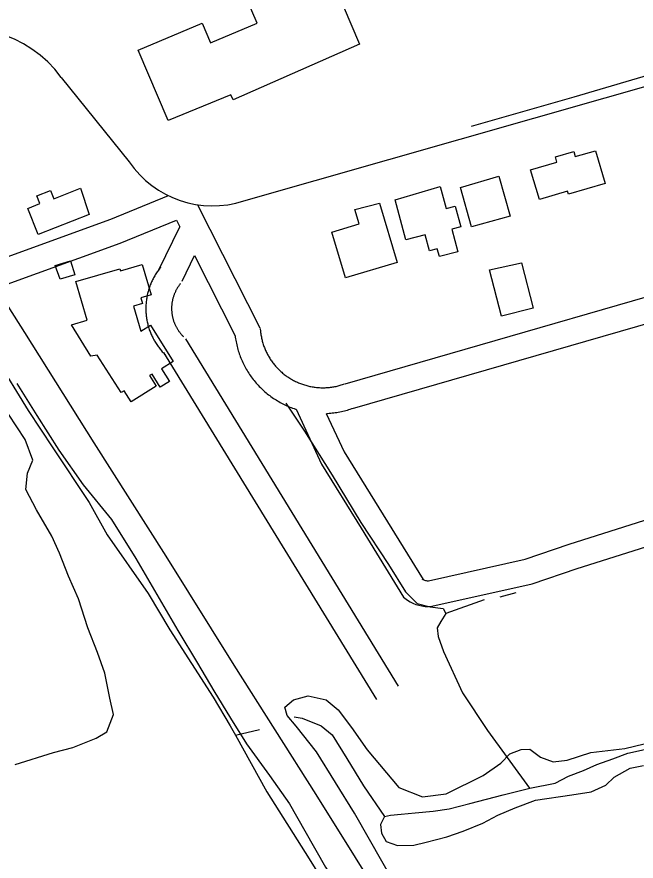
# Model space of a CAD drawing. Extents: x 3540316 to 3578335, y 553172 to 578787.
# Drawn here: x 3553719 to 3554440, y 564901 to 565885 of the extents above; entities that cross this region are included whole.
import ezdxf

# ---------------------------------------------------------------- set-up
doc = ezdxf.new("R2010")
doc.units = 0
for name, color, linetype in [('V-BLDG-OTLN', 7, 'Continuous'), ('V-RAIL-TRAK', 7, 'Continuous'), ('V-ROAD-CNTR', 7, 'Continuous'), ('V-SITE-VEGE', 7, 'Continuous'), ('V-TOPO-SHOR', 7, 'Continuous')]:
    doc.layers.add(name, color=color, linetype=linetype)

msp = doc.modelspace()

# ---------------------------------------------------------------- linework, layer by layer
at = {"layer": 'V-BLDG-OTLN'}
for points in [[(3554117.84, 565853.2), (3553970.5, 565788.24), (3553967.98, 565793.96), (3553894.77, 565764.11), (3553860.02, 565845.95), (3553934.65, 565877.62), (3553944.4, 565854.67), (3553998.46, 565877.64), (3553987.48, 565903.49), (3554079.7, 565942.83)], [(3554317.3, 565706.52), (3554348.01, 565715.56), (3554346.24, 565721.58), (3554367.67, 565727.89), (3554369.43, 565721.93), (3554392.89, 565728.83), (3554404.15, 565690.55), (3554361.56, 565678.02), (3554360.47, 565681.73), (3554327.58, 565672.06)], [(3554280.32, 565698.96), (3554293.48, 565652.69), (3554248.49, 565639.89), (3554235.44, 565685.77)], [(3554211.78, 565687.03), (3554218.78, 565661.36), (3554229.31, 565664.24), (3554235.84, 565640.16), (3554225.37, 565637.31), (3554232.37, 565611.1), (3554211.01, 565605.41), (3554208.62, 565614.39), (3554199.57, 565612.02), (3554194.49, 565630.81), (3554171.89, 565624.85), (3554159.58, 565671.42)], [(3553802.68, 565654.55), (3553743.29, 565631.05), (3553731.22, 565661.54), (3553745.41, 565667.15), (3553741.85, 565676.14), (3553757.91, 565682.5), (3553761.74, 565672.82), (3553792.52, 565685)], [(3554141.39, 565667.66), (3554161.91, 565598.46), (3554101.39, 565580.51), (3554085.52, 565634.03), (3554117.33, 565643.47), (3554112.4, 565660.11)], [(3553763.33, 565595.03), (3553781.21, 565600.36), (3553786.11, 565583.95), (3553769.17, 565578.9)], [(3554306.77, 565598.22), (3554320.42, 565545.32), (3554283.3, 565535.74), (3554269.32, 565589.89)], [(3553874.44, 565525.58), (3553900.83, 565483.01), (3553887.23, 565474.58), (3553896.43, 565459.73), (3553885.68, 565453.07), (3553876.15, 565468.43), (3553873.19, 565466.6), (3553880.92, 565454.13), (3553851.72, 565436.05), (3553843.68, 565449.01), (3553840.13, 565446.74), (3553812.14, 565490.56), (3553804.69, 565489.43), (3553782.29, 565525.8), (3553800.57, 565531.15), (3553787.42, 565576.24), (3553838.72, 565591.2), (3553839.47, 565588.65), (3553864.69, 565595.97), (3553874.9, 565560.86), (3553863.08, 565557.43), (3553864.99, 565550.84), (3553854.39, 565547.74), (3553862.88, 565518.35)]]:
    msp.add_lwpolyline(points, close=True, dxfattribs=at)
at = {"layer": 'V-RAIL-TRAK'}
msp.add_lwpolyline([(3553552.89, 565794.38), (3553643.91, 565648.18), (3553727.27, 565516.78), (3553808.11, 565388.32), (3553891.98, 565255.93), (3553971.3, 565128.93), (3554066.86, 564978.34), (3554158.89, 564831.16), (3554249.89, 564686.96), (3554335.81, 564550.13), (3554428.33, 564403.95), (3554518.81, 564260.73), (3554609.3, 564117.02), (3554690.63, 563988.56), (3554773.5, 563856.65), (3554860.97, 563716.37), (3554943.83, 563584.95), (3555024.17, 563456.49), (3555109.59, 563320.15), (3555202.59, 563174.48)], dxfattribs=at)
at = {"layer": 'V-ROAD-CNTR'}
for points in [[(3553983.05, 565670.31), (3554573.07, 565838.5), (3555271.27, 566046.6), (3556241.62, 566323.63), (3556365.15, 566365.48), (3556392.87, 566375.52), (3556404.8, 566385.76)], [(3553770.35, 565814.36), (3553849.57, 565715.73)], [(3553449.83, 565474.54), (3553546.55, 565517.95), (3553681.18, 565595.83), (3553828.24, 565648.96), (3553895.2, 565676.44)], [(3553929.16, 565665.9), (3554001.87, 565522.19)], [(3553464.42, 565448.2), (3553560.24, 565491.21), (3553693.89, 565568.53), (3553839.04, 565620.96), (3553904.65, 565647.89)], [(3553904.65, 565647.89), (3553908.53, 565640.23)], [(3553884.13, 565589.86), (3553908.53, 565640.23)], [(3554101.31, 565457.18), (3554628.46, 565609.17)], [(3553911.13, 565576.79), (3553925.56, 565606.57)], [(3553925.56, 565606.57), (3553972.91, 565512.98)], [(3553886.07, 565592.88), (3553885.92, 565592.69), (3553885.13, 565591.71), (3553884.33, 565590.68), (3553883.51, 565589.59), (3553882.74, 565588.52), (3553881.99, 565587.43), (3553881.28, 565586.36), (3553880.56, 565585.26), (3553879.84, 565584.09), (3553879.17, 565582.96), (3553878.53, 565581.85), (3553877.89, 565580.69), (3553877.28, 565579.51), (3553876.67, 565578.33), (3553876.09, 565577.12), (3553875.56, 565575.95), (3553875.02, 565574.74), (3553874.5, 565573.5), (3553874.02, 565572.3), (3553873.55, 565571.06), (3553873.1, 565569.81), (3553872.68, 565568.57), (3553872.28, 565567.32), (3553871.89, 565566.03), (3553871.53, 565564.74), (3553871.21, 565563.51), (3553870.89, 565562.24), (3553870.59, 565560.93), (3553870.32, 565559.62), (3553870.09, 565558.36), (3553869.85, 565557.05), (3553869.65, 565555.69), (3553869.48, 565554.43), (3553869.32, 565553.14), (3553869.19, 565551.79), (3553869.08, 565550.49), (3553868.99, 565549.15), (3553868.93, 565547.85), (3553868.89, 565546.56), (3553868.87, 565545.19), (3553868.88, 565543.89), (3553868.9, 565542.6), (3553868.95, 565541.23), (3553869.03, 565539.93), (3553869.12, 565538.63), (3553869.25, 565537.31), (3553869.39, 565536.01), (3553869.56, 565534.66), (3553869.75, 565533.37), (3553869.95, 565532.11), (3553870.19, 565530.76), (3553870.45, 565529.47), (3553870.72, 565528.21), (3553871.03, 565526.9), (3553871.36, 565525.6), (3553871.71, 565524.35), (3553872.06, 565523.12), (3553872.46, 565521.82), (3553872.88, 565520.55), (3553873.31, 565519.32), (3553873.77, 565518.09), (3553874.25, 565516.84), (3553874.75, 565515.62), (3553875.25, 565514.44), (3553875.8, 565513.22), (3553876.38, 565512), (3553876.95, 565510.85), (3553877.55, 565509.67), (3553878.18, 565508.5), (3553878.83, 565507.33), (3553879.5, 565506.2), (3553880.16, 565505.11), (3553880.86, 565503.98), (3553881.62, 565502.83), (3553882.36, 565501.75), (3553883.09, 565500.71), (3553883.88, 565499.64), (3553884.67, 565498.59), (3553885.51, 565497.52), (3553886.35, 565496.5), (3553887.17, 565495.53), (3553888.07, 565494.5), (3553888.96, 565493.53), (3553889.82, 565492.6), (3553890.77, 565491.63), (3553891.65, 565490.76)], [(3554109.62, 565428.35), (3554636.38, 565580.23)], [(3553909.2, 565573.77), (3553909.2, 565573.77), (3553908.66, 565573.1), (3553908.16, 565572.46), (3553907.72, 565571.87), (3553907.26, 565571.22), (3553906.8, 565570.56), (3553906.34, 565569.87), (3553905.9, 565569.2), (3553905.51, 565568.57), (3553905.11, 565567.88), (3553904.69, 565567.15), (3553904.3, 565566.46), (3553903.93, 565565.75), (3553903.58, 565565.06), (3553903.24, 565564.35), (3553902.9, 565563.6), (3553902.58, 565562.88), (3553902.28, 565562.16), (3553901.97, 565561.4), (3553901.7, 565560.67), (3553901.43, 565559.92), (3553901.17, 565559.15), (3553900.92, 565558.39), (3553900.7, 565557.65), (3553900.49, 565556.91), (3553900.27, 565556.09), (3553900.08, 565555.31), (3553899.91, 565554.56), (3553899.75, 565553.8), (3553899.6, 565552.97), (3553899.46, 565552.2), (3553899.35, 565551.46), (3553899.24, 565550.62), (3553899.14, 565549.81), (3553899.06, 565549.07), (3553899, 565548.25), (3553898.94, 565547.48), (3553898.91, 565546.66), (3553898.88, 565545.85), (3553898.87, 565545.09), (3553898.87, 565544.28), (3553898.89, 565543.46), (3553898.92, 565542.7), (3553898.97, 565541.89), (3553899.03, 565541.09), (3553899.1, 565540.3), (3553899.19, 565539.49), (3553899.28, 565538.75), (3553899.4, 565537.94), (3553899.53, 565537.11), (3553899.66, 565536.37), (3553899.82, 565535.6), (3553900, 565534.77), (3553900.17, 565534.03), (3553900.36, 565533.28), (3553900.58, 565532.49), (3553900.81, 565531.68), (3553901.04, 565530.96), (3553901.28, 565530.23), (3553901.55, 565529.45), (3553901.83, 565528.7), (3553902.11, 565527.97), (3553902.41, 565527.23), (3553902.74, 565526.47), (3553903.05, 565525.77), (3553903.39, 565525.07), (3553903.75, 565524.33), (3553904.11, 565523.62), (3553904.49, 565522.93), (3553904.87, 565522.24), (3553905.27, 565521.55), (3553905.71, 565520.83), (3553906.12, 565520.17), (3553906.53, 565519.54), (3553906.99, 565518.88), (3553907.47, 565518.2), (3553907.94, 565517.55), (3553908.42, 565516.92), (3553908.89, 565516.33), (3553909.4, 565515.71), (3553909.94, 565515.06), (3553910.43, 565514.5), (3553910.98, 565513.9), (3553911.56, 565513.29), (3553912.08, 565512.75), (3553912.71, 565512.13)], [(3554002.17, 565521.67), (3554002.53, 565518.03), (3554002.68, 565516.73), (3554002.84, 565515.51), (3554003.03, 565514.24), (3554003.24, 565512.95), (3554003.48, 565511.69), (3554003.73, 565510.43), (3554004, 565509.23), (3554004.3, 565507.98), (3554004.63, 565506.7), (3554004.96, 565505.51), (3554005.33, 565504.28), (3554005.72, 565503.02), (3554006.11, 565501.84), (3554006.54, 565500.64), (3554006.99, 565499.43), (3554007.44, 565498.28), (3554007.95, 565497.06), (3554008.46, 565495.88), (3554008.97, 565494.75), (3554009.54, 565493.57), (3554010.11, 565492.41), (3554010.68, 565491.32), (3554011.29, 565490.2), (3554011.93, 565489.08), (3554012.59, 565487.96), (3554013.26, 565486.86), (3554013.92, 565485.82), (3554014.62, 565484.76), (3554015.37, 565483.68), (3554016.11, 565482.64), (3554016.86, 565481.61), (3554017.63, 565480.61), (3554018.43, 565479.61), (3554019.25, 565478.61), (3554020.08, 565477.64), (3554020.91, 565476.7), (3554021.79, 565475.74), (3554022.66, 565474.82), (3554023.55, 565473.92), (3554024.47, 565473.01), (3554025.41, 565472.12), (3554026.33, 565471.27), (3554027.27, 565470.45), (3554028.28, 565469.59), (3554029.26, 565468.77), (3554030.24, 565467.99), (3554031.24, 565467.22), (3554032.31, 565466.43), (3554033.33, 565465.7), (3554034.35, 565465), (3554035.46, 565464.27), (3554036.55, 565463.57), (3554037.59, 565462.93), (3554038.71, 565462.28), (3554039.82, 565461.65), (3554040.96, 565461.03), (3554042.1, 565460.43), (3554043.21, 565459.88), (3554044.38, 565459.32), (3554045.55, 565458.79), (3554046.69, 565458.29), (3554047.89, 565457.8), (3554049.08, 565457.32), (3554050.28, 565456.88), (3554051.5, 565456.44), (3554052.66, 565456.05), (3554053.9, 565455.66), (3554055.16, 565455.29), (3554056.35, 565454.95), (3554057.58, 565454.64), (3554058.87, 565454.33), (3554060.1, 565454.06), (3554061.32, 565453.81), (3554062.58, 565453.58), (3554063.89, 565453.36), (3554065.13, 565453.16), (3554066.37, 565453.01), (3554067.64, 565452.86), (3554068.93, 565452.74), (3554070.21, 565452.63), (3554071.47, 565452.56), (3554072.77, 565452.5), (3554074.02, 565452.46), (3554075.29, 565452.46), (3554076.59, 565452.47), (3554077.87, 565452.5), (3554079.13, 565452.55), (3554080.4, 565452.63), (3554081.67, 565452.73), (3554082.98, 565452.86), (3554084.24, 565453), (3554085.47, 565453.16), (3554086.74, 565453.35), (3554088.03, 565453.57), (3554089.29, 565453.8), (3554090.55, 565454.05), (3554091.75, 565454.32), (3554092.99, 565454.62), (3554094.27, 565454.95)], [(3553914.97, 565509.28), (3554163.16, 565104.57)], [(3553972.91, 565512.98), (3553973.14, 565511.29), (3553973.41, 565509.51), (3553973.7, 565507.77), (3553974.02, 565506), (3553974.38, 565504.25), (3553974.77, 565502.44), (3553975.2, 565500.69), (3553975.64, 565499), (3553976.12, 565497.22), (3553976.64, 565495.49), (3553977.16, 565493.82), (3553977.74, 565492.08), (3553978.35, 565490.38), (3553978.97, 565488.69), (3553979.65, 565486.99), (3553980.32, 565485.37), (3553981.03, 565483.71), (3553981.8, 565482.04), (3553982.56, 565480.46), (3553983.35, 565478.85), (3553984.21, 565477.21), (3553985.06, 565475.64), (3553985.95, 565474.06), (3553986.85, 565472.54), (3553987.78, 565471.01), (3553988.77, 565469.45), (3553989.77, 565467.95), (3553990.77, 565466.5), (3553991.81, 565465.03), (3553992.89, 565463.57), (3553993.99, 565462.14), (3553995.12, 565460.72), (3553996.25, 565459.35), (3553997.42, 565457.97), (3553998.63, 565456.61), (3553999.83, 565455.3), (3554001.07, 565453.99), (3554002.34, 565452.7), (3554003.62, 565451.44), (3554004.91, 565450.21), (3554006.26, 565448.97), (3554007.63, 565447.76), (3554008.97, 565446.63), (3554010.34, 565445.49), (3554011.77, 565444.35), (3554013.22, 565443.24), (3554014.63, 565442.19), (3554016.1, 565441.14), (3554017.63, 565440.09), (3554019.09, 565439.13), (3554020.59, 565438.16), (3554022.16, 565437.2), (3554023.71, 565436.29), (3554025.28, 565435.4), (3554026.85, 565434.56), (3554028.43, 565433.72), (3554030.09, 565432.9), (3554031.69, 565432.14), (3554033.3, 565431.4), (3554035, 565430.66), (3554036.65, 565429.98), (3554038.3, 565429.32), (3554040, 565428.69), (3554041.69, 565428.09), (3554043.43, 565427.51), (3554044.01, 565427.33)], [(3553889.39, 565493.6), (3554137.59, 565088.88)], [(3554094.27, 565454.95), (3554095.46, 565455.28), (3554096.7, 565455.65), (3554097.96, 565456.04), (3554099.13, 565456.43), (3554100.42, 565456.89)], [(3554043.96, 565427.34), (3554073.5, 565363.29), (3554119.92, 565288.57), (3554169.29, 565208.43), (3554173.85, 565204.92), (3554176.95, 565202.93), (3554180.23, 565201.23), (3554183.63, 565199.84), (3554187.14, 565198.75), (3554190.75, 565197.99), (3554194.4, 565197.54), (3554198.09, 565197.42), (3554202.3, 565197.67), (3554319.04, 565223.68), (3554371.59, 565241.71), (3554466.36, 565271.75), (3554614.7, 565313.81), (3554702.73, 565337.84)], [(3554079.22, 565422.53), (3554099.96, 565377.54), (3554145.43, 565304.35), (3554191.97, 565228.83), (3554191.12, 565229.48), (3554191.96, 565228.95), (3554192.84, 565228.49), (3554193.77, 565228.11), (3554194.73, 565227.81), (3554195.7, 565227.6), (3554196.7, 565227.48), (3554197.69, 565227.45), (3554198.15, 565227.48), (3554310.88, 565252.6), (3554362.19, 565270.21), (3554457.74, 565300.48), (3554606.66, 565342.72), (3554694.81, 565366.77)], [(3554079.35, 565422.53), (3554080.7, 565422.59), (3554082.52, 565422.7), (3554084.31, 565422.85), (3554086.06, 565423.01), (3554087.85, 565423.21), (3554089.69, 565423.45), (3554091.46, 565423.73), (3554093.2, 565424.01), (3554094.98, 565424.34), (3554096.73, 565424.69), (3554098.53, 565425.09), (3554100.29, 565425.52), (3554101.98, 565425.95)], [(3554101.98, 565425.95), (3554103.76, 565426.44), (3554105.49, 565426.96), (3554107.15, 565427.48), (3554108.9, 565428.06), (3554110.51, 565428.64)]]:
    msp.add_lwpolyline(points, dxfattribs=at)
for centre, radius, start, end in [((3553658.37, 565732.38), 138.79, 36.20953, 114.02975), ((3553946.73, 565782.44), 117.86, 214.47356, 287.94899)]:
    msp.add_arc(centre, radius, start, end, dxfattribs=at)
at = {"layer": 'V-SITE-VEGE'}
for points in [[(3553718.35, 565457.39), (3553741.89, 565420.06), (3553767.43, 565379.82), (3553795.91, 565339.13), (3553828.78, 565299), (3553857.33, 565253.42), (3553906, 565169.49), (3553929.06, 565131.17), (3553948.12, 565099.15), (3553967.66, 565067.15), (3553986.2, 565037.08), (3554013.16, 565000.29), (3554036.14, 564967.35), (3554054.21, 564935.81), (3554078.31, 564893.6), (3554099.83, 564860.15), (3554119.16, 564824.59)], [(3553716.48, 565013.11), (3553761.29, 565026.97), (3553783.71, 565033.17), (3553810.95, 565043.84), (3553823.56, 565051.36), (3553831.1, 565071.53), (3553826.91, 565090.55), (3553821.1, 565119.82), (3553812.44, 565143.67), (3553801.26, 565172.37), (3553790.49, 565206.46), (3553778.85, 565232.71), (3553768.19, 565259.47), (3553759.1, 565279.4), (3553741.53, 565309.97), (3553728.95, 565333.76), (3553731.12, 565352.87), (3553737.26, 565368.13), (3553728.11, 565391.97), (3553708.6, 565421.53)], [(3554161.51, 564869.87), (3554111.9, 564956.59), (3554067.87, 565027.76), (3554043.99, 565057.7), (3554033.55, 565070.25), (3554030.97, 565079.98), (3554041.1, 565088.43), (3554058.14, 565093.08), (3554079.21, 565088.5), (3554093.05, 565076.97), (3554108.5, 565056.19), (3554126.95, 565030.08), (3554163.74, 564986.16), (3554191.25, 564975.32), (3554219.04, 564979.15), (3554262.21, 565000.29), (3554282.52, 565014.75), (3554293.06, 565025.61), (3554306.21, 565030.84), (3554316.29, 565030.99), (3554329.02, 565021.72), (3554343.58, 565016.27), (3554359.93, 565018.39), (3554387.51, 565026.98), (3554427.12, 565031.96), (3554483.69, 565045.33)]]:
    msp.add_lwpolyline(points, dxfattribs=at)
at = {"layer": 'V-TOPO-SHOR'}
for p, q in [((3554263.31, 565205.07), (3554218.62, 565189.28)), ((3554300.3, 565213.41), (3554281.33, 565208.26)), ((3553973.29, 565047.33), (3554001.51, 565054.08))]:
    msp.add_line(p, q, dxfattribs=at)
for points in [[(3554248.36, 565757.63), (3554368.11, 565791.49), (3554502.38, 565831.41), (3554634.22, 565870.32), (3554774.26, 565914.7), (3554874.59, 565944.87), (3554939.99, 565966.27)], [(3553659.9, 565542), (3553693.79, 565487.49), (3553731.68, 565425.73), (3553760.55, 565382.33), (3553802.85, 565318.69), (3553823.84, 565281.03), (3553871.56, 565212.59), (3553897, 565170.12), (3553947.31, 565091.51), (3553967.27, 565058.21), (3553973.29, 565047.33), (3554009.76, 564981.42), (3554059.08, 564903.28), (3554087.99, 564856.96), (3554113.96, 564811.09), (3554162.76, 564735.86), (3554203.58, 564673.66), (3554248.37, 564606.16), (3554273.28, 564567.09), (3554280.07, 564568.65), (3554296.51, 564576.19)], [(3554031.96, 565434.61), (3554053.92, 565401.73), (3554085.92, 565350.44), (3554119.43, 565295.26), (3554151.88, 565246.42), (3554171.38, 565214.47), (3554185.25, 565201.01), (3554200.44, 565196.83), (3554215.61, 565195.1), (3554218.62, 565189.28), (3554212.89, 565179.92), (3554208.61, 565172.54), (3554209.73, 565162.3), (3554215.85, 565144.81), (3554238.02, 565096.8), (3554266.98, 565052.78), (3554316.19, 564985.6)], [(3554041.75, 565068.57), (3554051.04, 565067.24), (3554073.15, 565058.28), (3554086, 565047.72), (3554103, 565020.14), (3554122.51, 564988.19), (3554147.15, 564952.48)], [(3554147.15, 564952.48), (3554153.97, 564954.05), (3554166.65, 564955.2), (3554182.74, 564956.9), (3554203.71, 564958.67), (3554222.23, 564961.38), (3554246.56, 564967.59), (3554285.47, 564977.93), (3554316.62, 564985.7), (3554345.83, 564991.5), (3554361.34, 564999.54), (3554378.83, 565006.14), (3554394.35, 565013.2), (3554413.3, 565019.82), (3554430.79, 565026.43), (3554450.25, 565030.61)], [(3554147.15, 564952.48), (3554142.41, 564943.13), (3554143.53, 564932.9), (3554149.04, 564923.21), (3554162.3, 564918.52), (3554181.33, 564919.28), (3554195.45, 564922.42), (3554219.77, 564928.63), (3554238.72, 564935.25), (3554261.54, 564944.86), (3554278.98, 564953.9), (3554299.37, 564962.5), (3554323.17, 564971.64), (3554365.56, 564977.62), (3554387.98, 564981.37), (3554404.96, 564988.94), (3554414.59, 564998.36), (3554433.48, 565008.89), (3554449.06, 565012.04)]]:
    msp.add_lwpolyline(points, dxfattribs=at)

doc.saveas('drawing.dxf')
